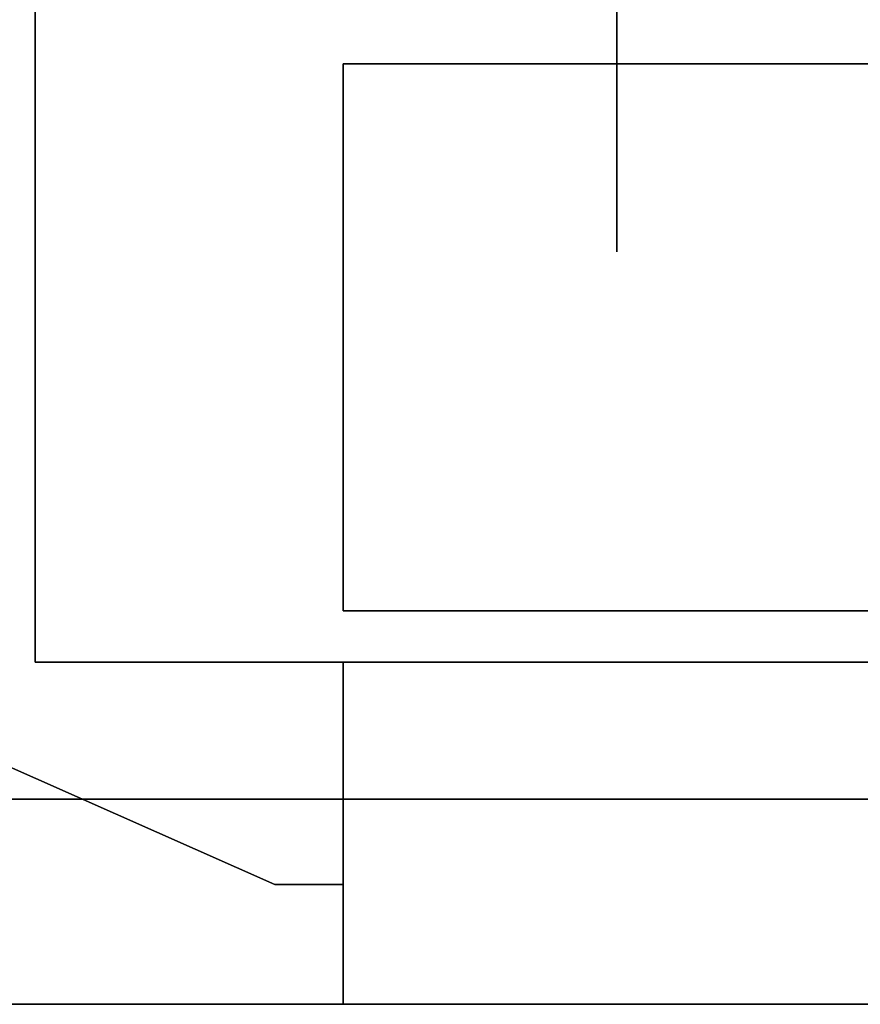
# Model space of a CAD drawing. Header units: millimetres. Extents: x 0 to 1524, y 0 to 1016.
# Tile 289 of 352: x 1395.29 to 1396.52, y 392.11 to 393.55. Entities that reach past the tile are written whole.
import ezdxf

# ---------------------------------------------------------------- set-up
doc = ezdxf.new("R2010")
doc.units = ezdxf.units.MM
doc.header["$LTSCALE"] = 83.82
doc.layers.get('0').update_dxf_attribs({"linetype": 'CONTINUOUS'})

msp = doc.modelspace()

# ---------------------------------------------------------------- linework, layer by layer
at = {"color": 7, "linetype": 'CONTINUOUS'}
for p, q in [((1396.1654, 393.3567), (1396.1654, 393.9567)), ((1396.1654, 393.9567), (1396.1654, 393.3567)), ((1396.1654, 393.3567), (1396.1654, 393.9567)), ((1396.1654, 393.9567), (1396.1654, 393.3567)), ((1396.1654, 393.3567), (1396.1654, 393.9567)), ((1396.1654, 393.9567), (1396.1654, 393.3567)), ((1396.1654, 393.3567), (1396.1654, 393.9567)), ((1396.1654, 393.9567), (1396.1654, 393.3567)), ((1395.3154, 393.7067), (1395.3154, 392.6067)), ((1395.3154, 392.6067), (1395.3154, 393.7067)), ((1395.3154, 393.7067), (1395.3154, 392.6067)), ((1395.3154, 392.6067), (1395.3154, 393.7067)), ((1395.3154, 393.7067), (1395.3154, 392.6067)), ((1395.3154, 392.6067), (1395.3154, 393.7067)), ((1395.3154, 393.7067), (1395.3154, 392.6067)), ((1395.3154, 392.6067), (1395.3154, 393.7067)), ((1395.7654, 393.4817), (1398.4654, 393.4817)), ((1395.7654, 392.6817), (1395.7654, 393.4817)), ((1398.4654, 393.4817), (1395.7654, 393.4817)), ((1395.7654, 393.4817), (1395.7654, 392.6817)), ((1395.7654, 393.4817), (1398.4654, 393.4817)), ((1395.7654, 392.6817), (1395.7654, 393.4817)), ((1398.4654, 393.4817), (1395.7654, 393.4817)), ((1395.7654, 393.4817), (1395.7654, 392.6817)), ((1395.7654, 393.4817), (1398.4654, 393.4817)), ((1395.7654, 392.6817), (1395.7654, 393.4817)), ((1398.4654, 393.4817), (1395.7654, 393.4817)), ((1395.7654, 393.4817), (1395.7654, 392.6817)), ((1395.7654, 393.4817), (1398.4654, 393.4817)), ((1395.7654, 392.6817), (1395.7654, 393.4817)), ((1398.4654, 393.4817), (1395.7654, 393.4817)), ((1395.7654, 393.4817), (1395.7654, 392.6817)), ((1396.1654, 393.2067), (1396.1654, 393.3567)), ((1396.1654, 393.3567), (1396.1654, 393.2067)), ((1396.1654, 393.2067), (1396.1654, 393.3567)), ((1396.1654, 393.3567), (1396.1654, 393.2067)), ((1396.1654, 393.2067), (1396.1654, 393.3567)), ((1396.1654, 393.3567), (1396.1654, 393.2067)), ((1396.1654, 393.2067), (1396.1654, 393.3567)), ((1396.1654, 393.3567), (1396.1654, 393.2067)), ((1394.7654, 392.6817), (1395.6654, 392.2817)), ((1395.6654, 392.2817), (1394.7654, 392.6817)), ((1394.7654, 392.6817), (1395.6654, 392.2817)), ((1395.6654, 392.2817), (1394.7654, 392.6817)), ((1394.7654, 392.6817), (1395.6654, 392.2817)), ((1395.6654, 392.2817), (1394.7654, 392.6817)), ((1394.7654, 392.6817), (1395.6654, 392.2817)), ((1395.6654, 392.2817), (1394.7654, 392.6817)), ((1394.7654, 392.6817), (1395.6654, 392.2817)), ((1395.6654, 392.2817), (1394.7654, 392.6817)), ((1394.7654, 392.6817), (1395.6654, 392.2817)), ((1395.6654, 392.2817), (1394.7654, 392.6817)), ((1394.7654, 392.6817), (1395.6654, 392.2817)), ((1395.6654, 392.2817), (1394.7654, 392.6817)), ((1394.7654, 392.6817), (1395.6654, 392.2817)), ((1395.6654, 392.2817), (1394.7654, 392.6817)), ((1398.6654, 392.6817), (1395.7654, 392.6817)), ((1395.7654, 392.6817), (1398.6654, 392.6817)), ((1398.6654, 392.6817), (1395.7654, 392.6817)), ((1395.7654, 392.6817), (1398.6654, 392.6817)), ((1398.6654, 392.6817), (1395.7654, 392.6817)), ((1395.7654, 392.6817), (1398.6654, 392.6817)), ((1398.6654, 392.6817), (1395.7654, 392.6817)), ((1395.7654, 392.6817), (1398.6654, 392.6817)), ((1395.3154, 392.6067), (1395.7654, 392.6067)), ((1395.7654, 392.6067), (1395.3154, 392.6067)), ((1395.3154, 392.6067), (1395.7654, 392.6067)), ((1395.7654, 392.6067), (1395.3154, 392.6067)), ((1395.3154, 392.6067), (1395.7654, 392.6067)), ((1395.7654, 392.6067), (1395.3154, 392.6067)), ((1395.3154, 392.6067), (1395.7654, 392.6067)), ((1395.7654, 392.6067), (1395.3154, 392.6067)), ((1395.7654, 392.6067), (1397.6654, 392.6067)), ((1397.6654, 392.6067), (1395.7654, 392.6067)), ((1395.7654, 392.6067), (1397.6654, 392.6067)), ((1397.6654, 392.6067), (1395.7654, 392.6067)), ((1395.7654, 392.6067), (1397.6654, 392.6067)), ((1397.6654, 392.6067), (1395.7654, 392.6067)), ((1395.7654, 392.6067), (1397.6654, 392.6067)), ((1397.6654, 392.6067), (1395.7654, 392.6067)), ((1395.7654, 392.2817), (1395.6654, 392.2817)), ((1395.6654, 392.2817), (1395.7654, 392.2817)), ((1395.7654, 392.2817), (1395.6654, 392.2817)), ((1395.6654, 392.2817), (1395.7654, 392.2817)), ((1395.7654, 392.2817), (1395.6654, 392.2817)), ((1395.6654, 392.2817), (1395.7654, 392.2817)), ((1395.7654, 392.2817), (1395.6654, 392.2817)), ((1395.6654, 392.2817), (1395.7654, 392.2817)), ((1395.7654, 392.2817), (1395.6654, 392.2817)), ((1395.6654, 392.2817), (1395.7654, 392.2817)), ((1395.7654, 392.2817), (1395.6654, 392.2817)), ((1395.6654, 392.2817), (1395.7654, 392.2817)), ((1395.7654, 392.2817), (1395.6654, 392.2817)), ((1395.6654, 392.2817), (1395.7654, 392.2817)), ((1395.7654, 392.2817), (1395.6654, 392.2817)), ((1395.6654, 392.2817), (1395.7654, 392.2817))]:
    msp.add_line(p, q, dxfattribs=at)
at = {"color": 6, "linetype": 'CONTINUOUS'}
for p, q in [((1398.6654, 392.6817), (1395.7654, 392.6817)), ((1398.6654, 392.6817), (1395.7654, 392.6817)), ((1398.6654, 392.6817), (1395.7654, 392.6817)), ((1398.6654, 392.6817), (1395.7654, 392.6817)), ((1398.6654, 392.6817), (1395.7654, 392.6817)), ((1398.6654, 392.6817), (1395.7654, 392.6817)), ((1398.6654, 392.6817), (1395.7654, 392.6817)), ((1398.6654, 392.6817), (1395.7654, 392.6817)), ((1395.7654, 392.1067), (1395.7654, 392.6067)), ((1395.7654, 392.6067), (1395.7654, 392.1067)), ((1395.7654, 392.1067), (1395.7654, 392.6067)), ((1395.7654, 392.6067), (1395.7654, 392.1067)), ((1395.7654, 392.1067), (1395.7654, 392.6067)), ((1395.7654, 392.6067), (1395.7654, 392.1067)), ((1395.7654, 392.1067), (1395.7654, 392.6067)), ((1395.7654, 392.6067), (1395.7654, 392.1067)), ((1395.7654, 392.1067), (1395.7654, 392.6067)), ((1395.7654, 392.6067), (1395.7654, 392.1067)), ((1395.7654, 392.1067), (1395.7654, 392.6067)), ((1395.7654, 392.6067), (1395.7654, 392.1067)), ((1395.7654, 392.1067), (1395.7654, 392.6067)), ((1395.7654, 392.6067), (1395.7654, 392.1067)), ((1395.7654, 392.1067), (1395.7654, 392.6067)), ((1395.7654, 392.6067), (1395.7654, 392.1067)), ((1394.2654, 392.4067), (1397.9654, 392.4067)), ((1397.9654, 392.4067), (1394.2654, 392.4067)), ((1394.2654, 392.4067), (1397.9654, 392.4067)), ((1397.9654, 392.4067), (1394.2654, 392.4067)), ((1394.2654, 392.4067), (1397.9654, 392.4067)), ((1397.9654, 392.4067), (1394.2654, 392.4067)), ((1394.2654, 392.4067), (1397.9654, 392.4067)), ((1397.9654, 392.4067), (1394.2654, 392.4067)), ((1394.2654, 392.1067), (1395.7654, 392.1067)), ((1394.2654, 392.1067), (1395.7654, 392.1067)), ((1397.9654, 392.1067), (1394.2654, 392.1067)), ((1394.2654, 392.1067), (1397.9654, 392.1067)), ((1394.2654, 392.1067), (1395.7654, 392.1067)), ((1394.2654, 392.1067), (1395.7654, 392.1067)), ((1397.9654, 392.1067), (1394.2654, 392.1067)), ((1394.2654, 392.1067), (1397.9654, 392.1067)), ((1394.2654, 392.1067), (1395.7654, 392.1067)), ((1394.2654, 392.1067), (1395.7654, 392.1067)), ((1397.9654, 392.1067), (1394.2654, 392.1067)), ((1394.2654, 392.1067), (1397.9654, 392.1067)), ((1394.2654, 392.1067), (1395.7654, 392.1067)), ((1394.2654, 392.1067), (1395.7654, 392.1067)), ((1397.9654, 392.1067), (1394.2654, 392.1067)), ((1394.2654, 392.1067), (1397.9654, 392.1067)), ((1394.3654, 392.1067), (1395.7654, 392.1067)), ((1394.3654, 392.1067), (1395.7654, 392.1067)), ((1394.3654, 392.1067), (1395.7654, 392.1067)), ((1394.3654, 392.1067), (1395.7654, 392.1067)), ((1394.3654, 392.1067), (1395.7654, 392.1067)), ((1394.3654, 392.1067), (1395.7654, 392.1067)), ((1394.3654, 392.1067), (1395.7654, 392.1067)), ((1394.3654, 392.1067), (1395.7654, 392.1067))]:
    msp.add_line(p, q, dxfattribs=at)

doc.saveas('drawing.dxf')
